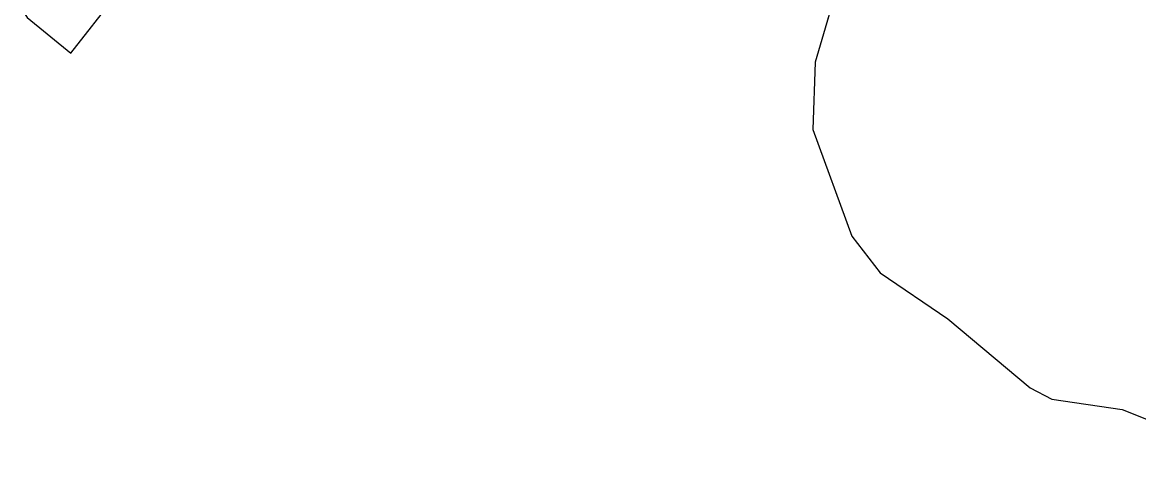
# Model space of a CAD drawing. Extents: x -754731 to -751381, y -1060564 to -1058101.
# Drawn here: x -754231.6 to -753851.6, y -1060093.8 to -1059945.8 of the extents above; entities that cross this region are included whole.
import ezdxf

# ---------------------------------------------------------------- set-up
doc = ezdxf.new("R2010")
doc.units = 0
for name, color, linetype in [('Hranice parcel', 7, 'Continuous'), ('Polygon ku', 7, 'Continuous'), ('Polygon parcely', 7, 'Continuous')]:
    doc.layers.add(name, color=color, linetype=linetype)

msp = doc.modelspace()

# ---------------------------------------------------------------- linework, layer by layer
at = {"layer": 'Hranice parcel'}
for p, q in [((-753951.13, -1059923.3), (-753961.69, -1059959.37)), ((-753961.69, -1059959.37), (-753962.49, -1059982.31)), ((-753962.49, -1059982.31), (-753949.24, -1060018.62)), ((-753949.24, -1060018.62), (-753939.57, -1060031.16))]:
    msp.add_line(p, q, dxfattribs=at)
for points in [[(-754231.59, -1059941.49), (-754229.9, -1059944.15), (-754215.13, -1059956.29), (-754199.75, -1059936.66), (-754186.4, -1059921.2)], [(-753939.57, -1060031.16), (-753916.48, -1060046.8), (-753888.5, -1060070.35)], [(-753888.5, -1060070.35), (-753881.17, -1060074.16), (-753857.16, -1060077.78), (-753838.12, -1060085.32), (-753822.35, -1060093.81)]]:
    msp.add_lwpolyline(points, dxfattribs=at)
at = {"layer": 'Polygon ku'}
for points in [[(-753951.13, -1059923.3), (-753961.69, -1059959.37), (-753962.49, -1059982.31), (-753949.24, -1060018.62), (-753939.57, -1060031.16), (-753916.48, -1060046.8), (-753888.5, -1060070.35), (-753881.17, -1060074.16), (-753857.16, -1060077.78), (-753838.12, -1060085.32)], [(-754229.9, -1059944.15), (-754215.13, -1059956.29), (-754199.75, -1059936.66)]]:
    msp.add_lwpolyline(points, dxfattribs=at)
at = {"layer": 'Polygon parcely'}
msp.add_lwpolyline([(-754078.09, -1059767.94), (-754089.54, -1059784.53), (-754084.8, -1059787.7), (-754089.56, -1059801.58), (-754092, -1059803.1), (-754040.47, -1059811.66), (-754007.98, -1059817.95), (-753998.57, -1059820.39), (-753991.93, -1059825.91), (-753980.63, -1059838.74), (-753969.26, -1059887.23), (-753952.62, -1059908.83), (-753951.13, -1059923.3), (-753961.69, -1059959.37), (-753962.49, -1059982.31), (-753949.24, -1060018.62), (-753939.57, -1060031.16), (-753916.48, -1060046.8), (-753888.5, -1060070.35), (-753881.17, -1060074.16), (-753857.16, -1060077.78), (-753838.12, -1060085.32)], dxfattribs=at)
msp.add_lwpolyline([(-754199.75, -1059936.66), (-754186.4, -1059921.2), (-754205.26, -1059920.44), (-754205.79, -1059925.62), (-754222.43, -1059925.58), (-754228.17, -1059935.17), (-754231.59, -1059941.49), (-754229.9, -1059944.15), (-754215.13, -1059956.29)], close=True, dxfattribs=at)

doc.saveas('drawing.dxf')
